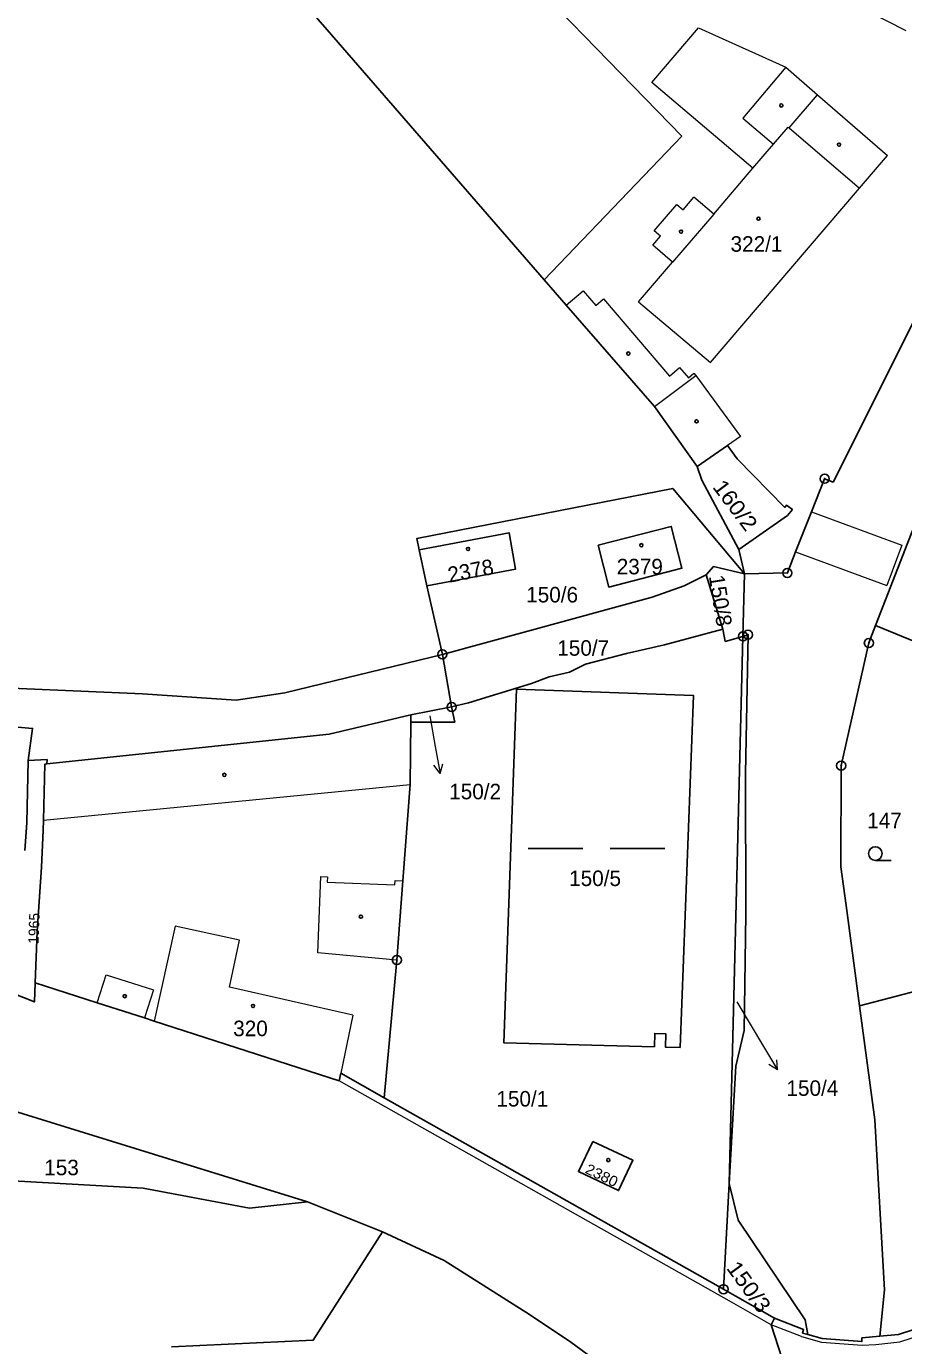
# Model space of a CAD drawing. Extents: x -679733 to -673243, y -1075091 to -1066557.
# Drawn here: x -676852.3 to -676756.1, y -1071448.4 to -1071303.8 of the extents above; entities that cross this region are included whole.
import ezdxf

# ---------------------------------------------------------------- set-up
doc = ezdxf.new("R2010")
doc.units = 0
doc.header["$LTSCALE"] = 0.68
for name, color, linetype, lineweight in [('1', 7, 'Continuous', 25), ('3', 7, 'Continuous', 25), ('4', 7, 'Continuous', 13), ('5', 7, 'Continuous', 25), ('7', 7, 'Continuous', 13), ('8', 7, 'Continuous', 25)]:
    doc.layers.add(name, color=color, linetype=linetype, lineweight=lineweight)
doc.layers.add('2', color=7, linetype='Continuous')

msp = doc.modelspace()

# ---------------------------------------------------------------- linework, layer by layer
at = {"layer": '1'}
for p, q in [((-676775.94, -1071369.83), (-676777.78, -1071363.89)), ((-676773.58, -1071363.79), (-676773.75, -1071370.63)), ((-676805.7, -1071378.36), (-676806.71, -1071372.6)), ((-676805.7, -1071378.36), (-676810.16, -1071379.22)), ((-676810.16, -1071379.22), (-676810.17, -1071380.03)), ((-676751.55, -1071408.65), (-676760.97, -1071411.13))]:
    msp.add_line(p, q, dxfattribs=at)
for points in [[(-676792.59, -1071274.31), (-676793.38, -1071275.68), (-676797.39, -1071282.6), (-676797.01, -1071282.8), (-676800.47, -1071288.15), (-676803.23, -1071292.41), (-676780.46, -1071315.83), (-676795.54, -1071331.55)], [(-676840.75, -1071279.54), (-676819.35, -1071304.16), (-676795.54, -1071331.55)], [(-676773.58, -1071363.79), (-676768.88, -1071363.68), (-676767.97, -1071361.37), (-676766.23, -1071356.99), (-676764.79, -1071353.35), (-676763.86, -1071353.72), (-676738.79, -1071303.66), (-676744.24, -1071300.7)], [(-676795.54, -1071331.55), (-676793.12, -1071334.33), (-676783.46, -1071345.44), (-676778.77, -1071352)], [(-676778.77, -1071352), (-676775.44, -1071349.7), (-676774.4, -1071351.19), (-676769.17, -1071356.5), (-676768.96, -1071356.25), (-676768.32, -1071356.73), (-676768.86, -1071357.37), (-676774.21, -1071361.1), (-676773.58, -1071363.79)], [(-676774.21, -1071361.1), (-676778.27, -1071353.52), (-676778.77, -1071352)], [(-676809.27, -1071361.13), (-676809.53, -1071359.92), (-676781.44, -1071354.42), (-676773.58, -1071363.79)], [(-676754.79, -1071358.12), (-676755.66, -1071360.35), (-676759.2, -1071369.45), (-676752.71, -1071372.09), (-676751.36, -1071372.63)], [(-676809.27, -1071361.13), (-676799.4, -1071359.28), (-676798.7, -1071363.27), (-676808.43, -1071365.09)], [(-676806.71, -1071372.6), (-676808.43, -1071365.09), (-676809.27, -1071361.13)], [(-676806.71, -1071372.6), (-676783.69, -1071366.35), (-676780.19, -1071365.08), (-676777.78, -1071363.89)], [(-676777.78, -1071363.89), (-676776.98, -1071362.98), (-676773.58, -1071363.79)], [(-676760.97, -1071411.13), (-676762.45, -1071400.11), (-676763.03, -1071395.88), (-676762.98, -1071384.79), (-676759.94, -1071371.35), (-676759.2, -1071369.45)], [(-676813.11, -1071421.19), (-676775.88, -1071442.17), (-676775.28, -1071430.57), (-676773.75, -1071370.63)], [(-676775.94, -1071369.83), (-676782.36, -1071371.55), (-676786.52, -1071372.52), (-676791.02, -1071373.68), (-676792.78, -1071374.55), (-676795, -1071375.07), (-676796.92, -1071375.79), (-676803.85, -1071377.9), (-676805.7, -1071378.36)], [(-676773.75, -1071370.63), (-676775.69, -1071371.18), (-676775.94, -1071369.83)], [(-676773.75, -1071370.63), (-676773.19, -1071370.45), (-676773.46, -1071385.69), (-676773.42, -1071401.08), (-676773.62, -1071413.81), (-676774.53, -1071417.74), (-676775.28, -1071430.57)], [(-676921.77, -1071372.81), (-676907.7, -1071373.32), (-676897.48, -1071373.81), (-676881.76, -1071374.51), (-676865.44, -1071375.36), (-676853.12, -1071376.35), (-676839.6, -1071376.93), (-676829.31, -1071377.63), (-676824, -1071376.8), (-676807.89, -1071372.89), (-676806.71, -1071372.6)], [(-676805.7, -1071378.36), (-676805.35, -1071380.03), (-676810.17, -1071380.03)], [(-676862.57, -1071379.75), (-676851.64, -1071380.72), (-676852.15, -1071384.24)], [(-676850.08, -1071384.6), (-676819.14, -1071381.34), (-676810.16, -1071379.22)], [(-676810.17, -1071380.03), (-676810.23, -1071386.86), (-676811.04, -1071397.42), (-676811.7, -1071406.1), (-676813.11, -1071421.19)], [(-676852.15, -1071384.24), (-676850.06, -1071384.14), (-676850.08, -1071384.6)], [(-676852.51, -1071394.1), (-676852.27, -1071391.08), (-676852.15, -1071384.24)], [(-676850.08, -1071384.6), (-676850.3, -1071384.62), (-676850.44, -1071390.78), (-676850.47, -1071391.85), (-676850.68, -1071395.93), (-676851.13, -1071402.97), (-676851.36, -1071408.59)], [(-676851.36, -1071408.59), (-676851.44, -1071410.69), (-676881.53, -1071398.84), (-676886.15, -1071397.33)], [(-676813.11, -1071421.19), (-676817.86, -1071418.51), (-676818.03, -1071419.33), (-676838.31, -1071412.78), (-676839.38, -1071412.43), (-676844.57, -1071410.77), (-676851.36, -1071408.59)], [(-676760.97, -1071411.13), (-676759.29, -1071423.62), (-676758.21, -1071442.25), (-676758.73, -1071447.33)], [(-676857.31, -1071421.54), (-676821.49, -1071432.6), (-676813.29, -1071435.89)], [(-676858.38, -1071430.03), (-676839.52, -1071431.11), (-676827.87, -1071433.27), (-676821.49, -1071432.6)], [(-676766.63, -1071447.13), (-676766.92, -1071445.54), (-676774.26, -1071434.59), (-676775.28, -1071430.57)], [(-676813.29, -1071435.89), (-676820.87, -1071447.75), (-676836.4, -1071448.49)], [(-676779.29, -1071457.75), (-676792.63, -1071447.96), (-676797.15, -1071444.93), (-676806.53, -1071439.04), (-676813.29, -1071435.89)], [(-676758.73, -1071447.33), (-676756.71, -1071447.14), (-676740.2, -1071441.76), (-676737.88, -1071440.89), (-676735.77, -1071439.8), (-676734.5, -1071439.01)], [(-676775.88, -1071442.17), (-676774.6, -1071442.89), (-676770.3, -1071445.35)], [(-676766.29, -1071459.51), (-676770.64, -1071446.07), (-676770.3, -1071445.35)], [(-676770.3, -1071445.35), (-676767.1, -1071446.59), (-676767.21, -1071446.97), (-676766.63, -1071447.13)], [(-676766.63, -1071447.13), (-676765.06, -1071447.57), (-676760.7, -1071447.91), (-676760.7, -1071447.51), (-676758.73, -1071447.33)]]:
    msp.add_lwpolyline(points, dxfattribs=at)
for points in [[(-676789.64, -1071360.64), (-676781.62, -1071358.58), (-676780.44, -1071363.17), (-676788.46, -1071365.23)], [(-676780.64, -1071415.67), (-676782.26, -1071415.63), (-676782.22, -1071414.17), (-676783.42, -1071414.14), (-676783.46, -1071415.6), (-676799.97, -1071415.18), (-676798.58, -1071376.42), (-676779.17, -1071377.11)], [(-676790.23, -1071425.98), (-676785.81, -1071428.04), (-676787.38, -1071431.37), (-676791.8, -1071429.28)]]:
    msp.add_lwpolyline(points, close=True, dxfattribs=at)
at = {"layer": '3'}
for p, q in [((-676797.309, -1071393.86), (-676791.309, -1071393.86)), ((-676788.309, -1071393.86), (-676782.309, -1071393.86)), ((-676759.233, -1071395.18), (-676757.483, -1071395.18))]:
    msp.add_line(p, q, dxfattribs=at)
msp.add_circle((-676759.2329, -1071394.4298), 0.75, dxfattribs=at)
at = {"layer": '4'}
for p, q in [((-676761.98, -1071301.12), (-676755.89, -1071304.23)), ((-676783.76, -1071309.95), (-676778.61, -1071303.93)), ((-676778.61, -1071303.93), (-676769.04, -1071308.25)), ((-676769.04, -1071308.25), (-676773.76, -1071313.84)), ((-676769.04, -1071308.25), (-676765.59, -1071311.27)), ((-676772.65, -1071319.31), (-676783.76, -1071309.95)), ((-676768.69, -1071314.92), (-676765.59, -1071311.27)), ((-676765.59, -1071311.27), (-676757.89, -1071317.92)), ((-676773.76, -1071313.84), (-676770.39, -1071316.68)), ((-676770.39, -1071316.68), (-676768.81, -1071314.82)), ((-676768.81, -1071314.82), (-676768.69, -1071314.92)), ((-676768.69, -1071314.92), (-676760.96, -1071321.51)), ((-676772.65, -1071319.31), (-676770.39, -1071316.68)), ((-676760.96, -1071321.51), (-676757.89, -1071317.92)), ((-676776.96, -1071324.38), (-676772.65, -1071319.31)), ((-676777.3, -1071340.62), (-676760.96, -1071321.51)), ((-676783.48, -1071326.2), (-676781, -1071323.32)), ((-676781, -1071323.32), (-676780.32, -1071323.9)), ((-676780.32, -1071323.9), (-676779.13, -1071322.51)), ((-676776.96, -1071324.38), (-676779.13, -1071322.51)), ((-676776.96, -1071324.38), (-676781.47, -1071329.62)), ((-676782.8, -1071326.78), (-676783.48, -1071326.2)), ((-676783.64, -1071327.75), (-676782.8, -1071326.78)), ((-676781.47, -1071329.62), (-676783.64, -1071327.75)), ((-676785.19, -1071333.98), (-676781.47, -1071329.62)), ((-676793.12, -1071334.33), (-676791.28, -1071332.76)), ((-676791.28, -1071332.76), (-676789.9, -1071334.37)), ((-676789.9, -1071334.37), (-676789.06, -1071333.65)), ((-676789.06, -1071333.65), (-676781.8, -1071342.13)), ((-676785.19, -1071333.98), (-676777.3, -1071340.62)), ((-676783.46, -1071345.44), (-676778.92, -1071342.04)), ((-676781.8, -1071342.13), (-676780.69, -1071341.18)), ((-676780.69, -1071341.18), (-676779.73, -1071342.3)), ((-676779.73, -1071342.3), (-676779.12, -1071341.77)), ((-676779.12, -1071341.77), (-676778.92, -1071342.04)), ((-676778.92, -1071342.04), (-676774.03, -1071348.73)), ((-676774.03, -1071348.73), (-676775.44, -1071349.7)), ((-676766.23, -1071356.99), (-676756.33, -1071360.63)), ((-676756.33, -1071360.63), (-676757.96, -1071365.05)), ((-676767.97, -1071361.37), (-676757.96, -1071365.05)), ((-676850.44, -1071390.78), (-676810.23, -1071386.86)), ((-676820.38, -1071405.29), (-676820.05, -1071396.94)), ((-676820.05, -1071396.94), (-676819.3, -1071396.98)), ((-676819.3, -1071396.98), (-676819.33, -1071397.55)), ((-676819.33, -1071397.55), (-676811.92, -1071397.87)), ((-676811.92, -1071397.87), (-676811.89, -1071397.37)), ((-676811.89, -1071397.37), (-676811.04, -1071397.42)), ((-676836.02, -1071402.39), (-676838.31, -1071412.78)), ((-676828.97, -1071403.91), (-676836.02, -1071402.39)), ((-676830.07, -1071409.08), (-676828.97, -1071403.91)), ((-676811.7, -1071406.1), (-676820.38, -1071405.29)), ((-676844.57, -1071410.77), (-676843.58, -1071407.71)), ((-676843.58, -1071407.71), (-676838.4, -1071409.36)), ((-676838.4, -1071409.36), (-676839.38, -1071412.43)), ((-676816.52, -1071412.15), (-676830.07, -1071409.08)), ((-676816.52, -1071412.15), (-676817.86, -1071418.51)), ((-676774.99, -1071443.59), (-676818.03, -1071419.33)), ((-676756.56, -1071447.93), (-676739.92, -1071442.51)), ((-676770.64, -1071446.07), (-676774.99, -1071443.59)), ((-676767.32, -1071447.36), (-676770.64, -1071446.07)), ((-676767.32, -1071447.36), (-676765.15, -1071447.97)), ((-676765.15, -1071447.97), (-676760.69, -1071448.31)), ((-676760.69, -1071448.31), (-676759.18, -1071448.22)), ((-676759.18, -1071448.22), (-676756.56, -1071447.93))]:
    msp.add_line(p, q, dxfattribs=at)
at = {"layer": '5'}
for centre in [(-676769.5468, -1071312.4492), (-676763.2168, -1071316.7392), (-676772.0468, -1071324.8592), (-676780.5368, -1071326.2792), (-676786.3268, -1071339.6392), (-676778.8368, -1071347.0692), (-676803.8968, -1071361.0492), (-676784.8868, -1071360.6392), (-676830.6168, -1071385.8092), (-676815.6468, -1071401.3492), (-676841.5368, -1071410.0592), (-676827.4768, -1071411.1292), (-676788.5168, -1071428.0192)]:
    msp.add_circle(centre, 0.175, dxfattribs=at)
at = {"layer": '7'}
for p, q in [((-676806.969, -1071385.655), (-676806.65, -1071384.582)), ((-676769.964, -1071418.142), (-676770.051, -1071417.026))]:
    msp.add_line(p, q, dxfattribs=at)
for points in [[(-676808.08, -1071379.35), (-676807.49, -1071382.7), (-676806.969, -1071385.655), (-676807.636, -1071384.756)], [(-676774.41, -1071410.67), (-676771.51, -1071415.57), (-676769.964, -1071418.142), (-676770.909, -1071417.542)]]:
    msp.add_lwpolyline(points, dxfattribs=at)
at = {"layer": '8'}
for centre, radius in [((-676764.79, -1071353.3499), 0.5), ((-676764.79, -1071353.3499), 0.0303), ((-676768.88, -1071363.6799), 0.5), ((-676768.88, -1071363.6799), 0.0303), ((-676773.75, -1071370.6299), 0.5), ((-676773.75, -1071370.6299), 0.0303), ((-676773.19, -1071370.4499), 0.5), ((-676773.19, -1071370.4499), 0.0303), ((-676759.94, -1071371.3499), 0.5), ((-676806.71, -1071372.5999), 0.5), ((-676806.71, -1071372.5999), 0.0303), ((-676759.94, -1071371.3499), 0.0303), ((-676805.7, -1071378.3599), 0.5), ((-676805.7, -1071378.3599), 0.0303), ((-676762.98, -1071384.7899), 0.5), ((-676762.98, -1071384.7899), 0.0303), ((-676811.7, -1071406.0999), 0.5), ((-676811.7, -1071406.0999), 0.0303), ((-676775.88, -1071442.1699), 0.5), ((-676775.88, -1071442.1699), 0.0303)]:
    msp.add_circle(centre, radius, dxfattribs=at)

# ---------------------------------------------------------------- texts
at = {"layer": '2'}
for s, p in [('322/1', (-676775.11, -1071328.479)), ('2379', (-676787.59, -1071363.83)), ('150/6', (-676797.52, -1071366.91)), ('150/7', (-676794.11, -1071372.749)), ('150/2', (-676805.96, -1071388.483)), ('147', (-676760.12, -1071391.65)), ('150/5', (-676792.81, -1071397.989)), ('320', (-676829.65, -1071414.44)), ('150/1', (-676800.79, -1071422.15)), ('150/4', (-676768.98, -1071420.983)), ('153', (-676850.37, -1071429.68))]:
    msp.add_text(s, height=1.7, dxfattribs=at).set_placement(p)
at = {"layer": '2', "width": 1.1}
for s, height, rotation, p in [('160/2', 1.7, 307, (-676777.158, -1071354.271)), ('2380', 1.14, 334, (-676791.159, -1071429.382)), ('150/3', 1.7, 306, (-676775.627, -1071439.869))]:
    msp.add_text(s, height=height, rotation=rotation, dxfattribs=at).set_placement(p)
at = {"layer": '2'}
for s, height, rotation, p in [('2378', 1.7, 11, (-676805.937, -1071364.754)), ('150/8', 1.7, 279, (-676777.489, -1071364.032)), ('1965', 1.14, 88, (-676850.99, -1071404.339))]:
    msp.add_text(s, height=height, rotation=rotation, dxfattribs=at).set_placement(p)

doc.saveas('drawing.dxf')
